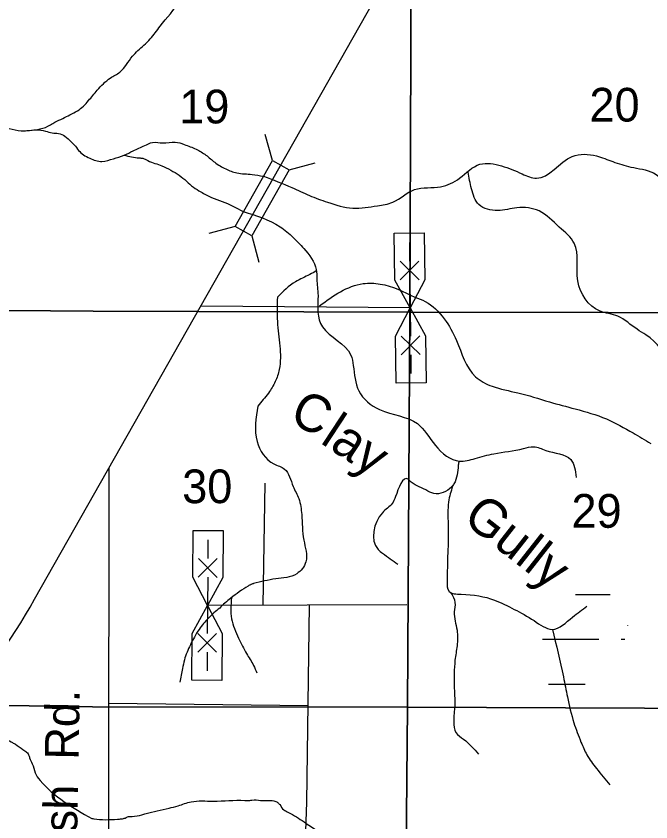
# Model space of a CAD drawing. Extents: x 380424 to 701066, y 1117407 to 1412949.
# Drawn here: x 574618 to 583088, y 1366896 to 1377653 of the extents above; entities that cross this region are included whole.
import ezdxf

# ---------------------------------------------------------------- set-up
doc = ezdxf.new("R2010")
doc.units = 0
for name, color, linetype in [('Bridges and Drawbridges US Highways', 7, 'Continuous'), ('Local Roads Improved', 7, 'Continuous'), ('Local Roads Paved', 7, 'Continuous'), ('Local Roads Related Cells', 7, 'Continuous'), ('Local Roads Related Text', 7, 'Continuous'), ('Narrow River Creek and Branch and Slough', 7, 'Continuous'), ('Narrow River Creek and Branch and Slough Text', 7, 'Continuous'), ('Section Lines', 7, 'Continuous'), ('Section Numbers', 7, 'Continuous'), ('Swamps', 7, 'Continuous'), ('US Routes Highway Center Lines', 7, 'Continuous')]:
    doc.layers.add(name, color=color, linetype=linetype)

msp = doc.modelspace()

# ---------------------------------------------------------------- linework, layer by layer
at = {"layer": 'Bridges and Drawbridges US Highways'}
for p, q in [((578037.6250926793, 1375726.0402686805), (577941.186064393, 1376074.9985897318)), ((578260.3237673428, 1375599.7806222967), (578609.2820883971, 1375696.2196505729)), ((577538.5049280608, 1374845.684570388), (577189.5466070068, 1374749.2455421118)), ((577761.2036027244, 1374719.4249240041), (577857.6426310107, 1374370.466602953))]:
    msp.add_line(p, q, dxfattribs=at)
msp.add_lwpolyline([(578260.3237673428, 1375599.7806222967), (577761.2036027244, 1374719.4249240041), (577538.5049280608, 1374845.684570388), (578037.6250926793, 1375726.0402686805)], close=True, dxfattribs=at)
at = {"layer": 'Local Roads Improved'}
msp.add_lwpolyline([(577915.8097242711, 1369788.298846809), (577939.98, 1371417.366)], dxfattribs=at)
at = {"layer": 'Local Roads Paved'}
for points in [[(579875.6855434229, 1373757.485328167), (577081.6505967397, 1373780.34851922)], [(575855.893005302, 1371618.3387331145), (575827.316, 1344606.074), (577212.203, 1344576.208), (577224.9516826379, 1341629.6303192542), (577227.8860437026, 1340951.417277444), (577288.034448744, 1324760.3734784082), (578560.4111745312, 1324773.6359539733), (578525.248969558, 1320989.9377642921)], [(579830.211, 1369792.137), (577171.2592279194, 1369786.806109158)], [(579153.4507343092, 1363138.8438660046), (579180.2264484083, 1365155.5698172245), (578880.6249363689, 1365838.367838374), (578522.7675747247, 1366410.849545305), (578481.1562536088, 1366510.7712069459), (578481.1562536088, 1366644.0000891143), (578497.8007820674, 1367160.262007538), (578531.0645354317, 1369789.5323615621)], [(575852.574031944, 1368481.1974517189), (578514.1173619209, 1368449.9599071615)]]:
    msp.add_lwpolyline(points, dxfattribs=at)
at = {"layer": 'Local Roads Related Cells'}
for p, q in [((579663.9737646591, 1374755.069330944), (580063.9458249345, 1374759.7594793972)), ((579671.302120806, 1374130.1130559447), (579663.9737646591, 1374755.069330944)), ((580063.9458249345, 1374759.7594793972), (580071.2741810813, 1374134.8032043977)), ((579865.425855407, 1374632.423210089), (579868.3571981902, 1374382.4406724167)), ((579996.2798098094, 1374133.9238061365), (579743.3659293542, 1374380.9750010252)), ((579991.0396283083, 1374383.8792699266), (579743.9884334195, 1374130.9653894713)), ((579875.6855434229, 1373757.485328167), (579671.302120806, 1374130.1130559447)), ((579871.2885409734, 1374132.4581347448), (579880.0825458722, 1373382.512521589)), ((580071.2741810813, 1374134.8032043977), (579875.6855434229, 1373757.485328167)), ((579680.0961257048, 1373380.1674427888), (579875.6855434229, 1373757.485328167)), ((579875.6855434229, 1373757.485328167), (580080.0681859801, 1373384.8575912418)), ((579687.4244834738, 1372755.211029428), (579680.0961257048, 1373380.1674427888)), ((580008.0051574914, 1373133.9956553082), (579755.0912770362, 1373381.0468501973)), ((580005.0738147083, 1373383.9781929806), (579758.0226198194, 1373131.0643125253)), ((580080.0681859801, 1373384.8575912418), (580087.3965437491, 1372759.901177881)), ((579883.0138886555, 1373132.5299839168), (579885.9452314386, 1372882.5474462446)), ((580087.3965437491, 1372759.901177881), (579687.4244834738, 1372755.211029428)), ((576973.9317310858, 1370163.2194441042), (576978.3788034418, 1370788.2048229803)), ((576978.3788034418, 1370788.2048229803), (577378.3694902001, 1370785.3586963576)), ((577378.3694902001, 1370785.3586963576), (577373.9224178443, 1370160.3733174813)), ((577177.4851227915, 1370661.7847364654), (577175.7062936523, 1370411.7905572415)), ((577298.3944370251, 1370410.9175719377), (577046.6214286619, 1370162.7022218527)), ((577298.924554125, 1370160.9069634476), (577050.7092040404, 1370412.6799718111)), ((577171.2592279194, 1369786.806109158), (576973.9317310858, 1370163.2194441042)), ((577173.9274645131, 1370161.7963780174), (577168.5909913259, 1369411.8158402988)), ((577373.9224178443, 1370160.3733174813), (577171.2592279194, 1369786.806109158)), ((576968.5952578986, 1369413.2389063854), (577171.2592279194, 1369786.806109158)), ((577171.2592279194, 1369786.806109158), (577368.5859446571, 1369410.3927797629)), ((576964.1481845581, 1368788.2533891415), (576968.5952578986, 1369413.2389063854)), ((577293.5880809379, 1369410.9264257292), (577041.8150725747, 1369162.7110756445)), ((577291.8092517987, 1369160.932246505), (577043.5939017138, 1369412.7052548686)), ((577368.5859446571, 1369410.3927797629), (577364.1388713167, 1368785.407262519)), ((577166.8121621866, 1369161.8216610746), (577165.0333330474, 1368911.8274818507)), ((577364.1388713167, 1368785.407262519), (576964.1481845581, 1368788.2533891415))]:
    msp.add_line(p, q, dxfattribs=at)
at = {"layer": 'Narrow River Creek and Branch and Slough'}
for points in [[(573504.832, 1376420.32), (573890.068, 1376330.61), (573974.503, 1376309.501), (574127.542, 1376235.6230000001), (574296.411, 1376167.021), (574523.332, 1376151.189), (574686.221, 1376122.239), (574760.807, 1376124.804), (575040.501, 1376182.852), (575077.442, 1376203.96), (575135.493, 1376235.6230000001), (575241.0380000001, 1376288.393), (575336.03, 1376335.886), (575436.2980000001, 1376388.6570000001), (575584.063, 1376525.861), (575700.165, 1376663.066), (575874.316, 1376826.6570000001), (576000.971, 1376905.815), (576169.845, 1377116.901), (576322.887, 1377264.661), (576407.324, 1377349.095), (576539.257, 1377517.964), (576797.8470000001, 1377860.976), (576887.563, 1378035.121), (576987.833, 1378177.6030000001), (577014.22, 1378240.929), (577066.995, 1378346.4710000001), (577105.593, 1378390.095), (577188.373, 1378473.1230000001), (577267.532, 1378547.003), (577394.186, 1378610.3290000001), (577610.554, 1378736.983), (577710.821, 1378773.923), (577869.137, 1378800.311), (577958.849, 1378795.035), (578053.838, 1378795.037), (578180.49, 1378768.653), (578296.587, 1378736.993), (578386.3, 1378710.608), (578556.483, 1378668.314), (578697.652, 1378652.565), (578845.4130000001, 1378631.459), (579024.837, 1378573.414), (579156.765, 1378552.307), (579309.803, 1378504.816), (579531.4450000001, 1378536.482), (579924.397, 1378533.905)], [(574760.807, 1376124.804), (575008.836, 1376119.527), (575098.5480000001, 1376093.142), (575182.984, 1376087.865), (575267.419, 1376050.925), (575357.13, 1375971.769), (575394.071, 1375934.83), (575452.1190000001, 1375860.95), (575515.444, 1375802.903), (575599.879, 1375755.409), (575763.47, 1375713.1940000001), (575916.51, 1375750.136), (576058.995, 1375797.632), (576180.372, 1375855.681), (576333.412, 1375924.285), (576438.957, 1375966.503), (576576.164, 1375961.2280000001), (576739.756, 1375971.785), (576861.132, 1375940.124), (577019.446, 1375876.801), (577151.3740000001, 1375797.647), (577267.47, 1375702.661), (577415.23, 1375612.953), (577562.99, 1375560.185), (577767.175, 1375540.868), (577918.336, 1375515.602)], [(577918.336, 1375515.602), (578298.862, 1375364.048), (578531.023, 1375258.5250000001), (578773.736, 1375168.831), (579111.425, 1375089.692), (579438.564, 1375121.354), (579644.3470000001, 1375168.844), (579934.554, 1375337.689), (580282.7980000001, 1375374.628), (580536.069, 1375490.7110000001), (580805.17, 1375675.386), (581095.373, 1375654.284), (581371.15, 1375547.102), (581560.569, 1375488.289), (582039.856, 1375780.929), (582361.718, 1375786.2110000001), (582579.512, 1375710.474), (582821.185, 1375638.59), (583121.643, 1375560.172), (583415.569, 1375377.196), (583905.4450000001, 1375351.057), (584160.181, 1375115.8020000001), (584290.8150000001, 1374998.175), (584271.22, 1374606.084), (584663.121, 1374468.852), (584813.35, 1374377.364), (584904.926, 1374308.879), (584947.135, 1374224.459)], [(576058.995, 1375797.632), (576259.528, 1375760.695), (576307.022, 1375755.418), (576375.625, 1375723.757), (576470.6140000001, 1375686.8190000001), (576560.3250000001, 1375655.158), (576681.699, 1375597.112), (576792.519, 1375528.511), (576892.784, 1375449.357), (576982.495, 1375370.202), (577082.759, 1375306.879), (577225.242, 1375233.001), (577367.725, 1375180.232), (577647.246, 1375043.33)], [(583380.513, 1372974.983), (583021.995, 1373400.289), (582904.196, 1373472.028), (582648.111, 1373646.249), (582403.887, 1373717.897), (582113.692, 1374118.893), (582066.214, 1374620.142), (581865.714, 1374836.468), (581596.621, 1375052.793), (581301.143, 1375094.999), (581042.5970000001, 1375058.061), (580794.607, 1375137.202), (580694.359, 1375348.253), (580649.1050111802, 1375571.4400075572)], [(577647.246, 1375043.33), (578140.558, 1374841.691), (578314.676, 1374699.234), (578457.137, 1374551.499), (578621.977, 1374268.849), (578630.919, 1374143.611), (578647.1093043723, 1373924.9305271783)], [(578623.1808228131, 1374252.9244587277), (578536.276, 1374203.264), (578346.323, 1374108.288), (578104.6460000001, 1373900.503)], [(578665.9879440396, 1373786.3511451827), (579248.591, 1374081.919), (579475.477, 1374076.646), (579937.121, 1373900.522)], [(578104.6460000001, 1373900.503), (578103.596, 1373575.378), (578137.512, 1373249.2280000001), (578128.011, 1372935.5420000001), (578075.756, 1372773.947), (577985.496, 1372621.857), (577843.169, 1372447.816)], [(578647.1093043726, 1373924.9305271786), (578704.118, 1373506.456), (579085.664, 1373127.23), (579116.657, 1372989.722), (579192.182, 1372649.79), (579466.182, 1372401.357), (579971.783, 1372214.392), (580212.252, 1371922.682), (580533.88, 1371712.17), (580741.284, 1371748.258), (580993.777, 1371811.412), (581387.545, 1371880.58), (581525.8150000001, 1371904.639), (581685.125, 1371856.522), (582018.775, 1371733.222), (582093.5357701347, 1371495.6264642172)], [(579937.121, 1373900.522), (580076.985, 1373844.496), (580330.2490000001, 1373612.343), (580493.812, 1373322.148), (580747.109, 1372840.081), (580968.834, 1372712.359), (581311.4990000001, 1372624.9710000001), (581734.792, 1372503.972), (582077.457, 1372409.861), (582494.031, 1372275.418), (582850.4180000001, 1372088.502), (583088.358, 1371947.736)], [(577843.169, 1372447.816), (577832.332, 1371974.352), (578056.306, 1371675.768), (578198.528, 1371607.316), (578314.604, 1371375.161), (578388.654, 1371213.147), (578428.392, 1370999.9070000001), (578457.053, 1370657.585), (578483.429, 1370367.388), (578362.067, 1370209.098), (578082.415, 1370140.501), (577786.703, 1370077.831)], [(580525.7768893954, 1371712.358101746), (580518.801, 1371656.61), (580460.607, 1371410.024), (580426.376, 1371365.502), (580193.602, 1371279.882), (580084.061, 1371327.8290000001), (579865.877, 1371454.3260000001), (579847.863, 1371471.671), (579680.129, 1371238.784), (579635.628, 1371146.314), (579505.5480000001, 1371023.021), (579447.355, 1370534.288), (579508.9720000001, 1370482.916), (579710.937, 1370335.649)], [(580441.8015444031, 1371379.1419596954), (580388.721, 1371166.8630000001), (580382.955, 1370873.939), (580368.182, 1370117.308), (580395.568, 1369973.519), (580556.456, 1369935.8460000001), (581001.465, 1369857.075), (581265.0480000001, 1369733.7820000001), (581528.63, 1369583.091), (581771.674, 1369466.647), (582042.921, 1369630.125), (582235.7725381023, 1369774.346319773)], [(577786.703, 1370077.831), (577778.164, 1370075.243), (577770.287, 1370072.517), (577755.817, 1370066.7), (577743.434, 1370060.955), (577732.777, 1370055.507), (577714.4400000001, 1370045.236), (577481.8906931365, 1369882.6629166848)], [(580415.7395181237, 1369959.3098057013), (580474.3, 1369826.252), (580464.031, 1369699.534), (580501.685, 1369456.3730000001), (580501.685, 1369247.46), (580474.3, 1369055.67), (580464.031, 1368877.581), (580464.03, 1368714.502), (580470.876, 1368447.367), (580457.184, 1368235.029), (580487.507, 1368089.897), (580588.915, 1367999.311), (580788.109, 1367800.02)], [(577481.8906931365, 1369882.6629166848), (577481.76, 1369882.517), (577481.079, 1369881.804), (577480.363, 1369881.148), (577479.61, 1369880.566), (577334.056, 1369751.7280000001)], [(577491.2325506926, 1369889.1937234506), (577491.443, 1369607.587), (577586.414, 1369349.05), (577691.938, 1369143.274), (577786.91, 1368984.987), (577829.1190000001, 1368884.7380000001)], [(577334.056, 1369751.7280000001), (577185.411, 1369618.136), (577058.773, 1369465.121), (576942.687, 1369259.344), (576863.536, 1369058.843), (576837.152, 1368942.764), (576800.213, 1368763.369)], [(581773.6932526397, 1369466.6232017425), (581922.292, 1368830.946), (581974.741, 1368566.0050000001), (582060.804, 1368219.9780000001), (582155.774, 1367961.44), (582234.917, 1367792.6), (582361.547, 1367607.93), (582540.942, 1367391.604)], [(573739.784, 1368490.384), (574112.985, 1368116.056), (574201.242, 1368080.734), (574297.064, 1368047.935), (574365.177, 1368035.549), (574380.36, 1368033.017), (574423.381, 1368022.889), (574486.6460000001, 1368000.101), (574570.157, 1367954.5250000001), (574608.116, 1367934.269), (574707.898, 1367862.6500000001), (574757.4230000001, 1367827.925), (574790.321, 1367774.753), (574797.9130000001, 1367749.433), (574833.3420000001, 1367673.473), (574871.301, 1367552.441), (574937.0970000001, 1367451.161), (575626.6060767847, 1366942.4719647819)], [(575971.772, 1366932.481), (576024.536, 1366937.757), (576072.025, 1366948.311), (576103.684, 1366964.1400000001), (576167.002, 1366969.418), (576293.636, 1366990.524), (576351.677, 1367006.3530000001), (576499.4180000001, 1367043.289), (576657.712, 1367080.226), (576779.071, 1367111.885), (576953.194, 1367164.651), (577247.553, 1367172.9780000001), (577667.636, 1367183.106), (577738.4940000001, 1367183.106), (577763.8, 1367188.17), (577880.208, 1367183.106), (577961.188, 1367183.106), (578057.352, 1367178.0420000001), (578107.368, 1367155.001), (578134.773, 1367127.582), (578189.581, 1367057.075), (578252.22, 1367021.821), (578459.71, 1366896.476)], [(575626.6060767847, 1366942.4719647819), (575653.262, 1366937.501), (575971.772, 1366932.481)], [(578459.71, 1366896.476), (578794.658, 1366647.5960000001), (578810.488, 1366631.768), (578910.737, 1366505.138), (578979.329, 1366436.546), (579116.513, 1366278.259), (579269.524, 1366003.893), (579359.221, 1365893.091), (579411.982, 1365777.013), (579522.782, 1365529.029), (579538.611, 1365507.923), (579549.162, 1365434.055), (579596.954, 1365287.129), (579629.933, 1365204.636), (579668.409, 1365117.648), (579701.389, 1365002.1570000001), (579712.382, 1364936.162), (579728.872, 1364864.6670000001), (579723.375, 1364826.17), (579712.382, 1364760.175), (579543.863, 1364341.86), (579554.414, 1364252.163), (579547.485, 1364138.722), (579547.485, 1363957.235), (579552.981, 1363731.752), (579563.974, 1363716.077), (579701.389, 1363639.082), (579871.783, 1363611.585), (580036.681, 1363606.085), (580278.531, 1363589.5860000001), (580525.877, 1363589.5860000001), (580729.251, 1363578.5860000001), (580773.223, 1363551.088), (580800.706, 1363540.089), (580916.135, 1363457.595), (581048.053, 1363386.101), (581130.502, 1363325.605), (581201.957, 1363248.611), (581234.937, 1363178.122), (581290.335, 1363006.975), (581295.61, 1362954.212), (581311.889, 1362875.645), (581333.876, 1362815.1500000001), (581355.862, 1362765.653), (581350.365, 1362655.662), (581350.365, 1362600.666), (581353.643, 1362563.7650000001), (581350.365, 1362441.726), (581372.352, 1362233.84), (581570.229, 1361843.369), (581707.644, 1361595.887), (581801.086, 1361485.896), (581845.058, 1361408.901), (581878.0380000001, 1361364.905), (581911.017, 1361282.411), (581938.5, 1361200.466), (581987.97, 1361040.9780000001), (582103.398, 1360760.499), (582394.7170000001, 1360507.518)]]:
    msp.add_spline(points, degree=3, dxfattribs=at)
at = {"layer": 'Section Lines'}
for points in [[(579860.3424026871, 1379053.538162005), (579860.4125471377, 1379045.2494910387), (579858.978693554, 1378328.2473663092), (579890.8433437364, 1378328.959811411), (579871.9546087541, 1373711.576291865), (579871.9562775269, 1373699.0938193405), (579862.0913616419, 1373699.0487302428), (575644.158423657, 1373713.6545814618), (574505.4123595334, 1373723.6989482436), (574468.4702173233, 1378344.6493145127), (574462.6629039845, 1379096.3517276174), (575650.3618070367, 1379101.4731844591)], [(585144.7440614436, 1378945.9814249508), (585146.0510860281, 1378321.2234090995), (585173.1753498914, 1378321.0917495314), (585167.0518604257, 1373691.9406357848), (579871.9562775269, 1373699.0938193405), (579871.9546087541, 1373711.576291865), (579890.8433437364, 1378328.959811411), (579858.978693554, 1378328.2473663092), (579860.4125471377, 1379045.2494910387), (579860.3424026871, 1379053.538162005)], [(579871.9562775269, 1373699.0938193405), (579839.483620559, 1368425.7891232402), (579834.551151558, 1368425.7665783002), (575635.6070153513, 1368433.4141907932), (574511.5268376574, 1368448.0273108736), (574496.734373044, 1368448.26674386), (574505.4123595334, 1373723.6989482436), (575644.158423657, 1373713.6545814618), (579862.0913616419, 1373699.0487302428)], [(585167.0518604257, 1373691.9406357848), (585113.0940595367, 1368411.0032502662), (585113.1876182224, 1368404.1466332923), (579839.483620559, 1368425.7891232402), (579871.9562775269, 1373699.0938193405)], [(579839.483620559, 1368425.7891232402), (579789.6426804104, 1363120.5426371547), (575624.573623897, 1363139.3056551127), (574492.9506397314, 1363145.0345188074), (574496.734373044, 1368448.26674386), (574511.5268376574, 1368448.0273108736), (575635.6070153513, 1368433.4141907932), (579834.551151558, 1368425.7665783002)], [(585113.1876182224, 1368404.1466332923), (585073.9397299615, 1363117.657550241), (579789.6426804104, 1363120.5426371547), (579839.483620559, 1368425.7891232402)]]:
    msp.add_lwpolyline(points, close=True, dxfattribs=at)
at = {"layer": 'Swamps'}
for p, q in [((582093.886, 1369933.546), (582543.887, 1369933.5520000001)), ((581643.872, 1369333.553), (582093.8740000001, 1369333.558)), ((582093.8740000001, 1369333.558), (582393.8740000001, 1369333.562))]:
    msp.add_line(p, q, dxfattribs=at)
for points in [[(582081.329, 1369933.546), (582093.886, 1369933.546)], [(582776.084, 1369519.632), (582777.248, 1369513.814)], [(582693.875, 1369333.566), (582742.4670000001, 1369333.567)], [(581722.417, 1368733.566), (582093.861, 1368733.571)], [(582093.861, 1368733.571), (582209.497, 1368733.572)]]:
    msp.add_lwpolyline(points, dxfattribs=at)
at = {"layer": 'US Routes Highway Center Lines'}
msp.add_lwpolyline([(574864.6854470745, 1369870.0318444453), (584623.655, 1387083.05), (584623.6560358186, 1387083.0496026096)], dxfattribs=at)
msp.add_arc((566397.3476195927, 1374670.6434055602), 9733.53385186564, 307.56076111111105, 330.4486527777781, dxfattribs=at)

# ---------------------------------------------------------------- texts
at = {"layer": 'Local Roads Related Text'}
msp.add_text('Mc Intosh  Rd.', height=450, rotation=88.95695, dxfattribs=at).set_placement((575396.373, 1364780.896))
at = {"layer": 'Narrow River Creek and Branch and Slough Text'}
for s, rotation, p in [('C', 334.9840277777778, (578245.71, 1372232.435)), ('lay', 326.6745, (578662.544, 1371962.28)), ('Gully', 321.833025, (580558.861, 1370917.0960000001))]:
    msp.add_text(s, height=499.999998, rotation=rotation, dxfattribs=at).set_placement(p)
at = {"layer": 'Section Numbers'}
for s, p in [('19', (576793.882, 1376221.233)), ('20', (582268.541, 1376245.449)), ('30', (576833.621, 1371151.171)), ('29', (582028.905, 1370823.026))]:
    msp.add_text(s, height=450, dxfattribs=at).set_placement(p)

doc.saveas('drawing.dxf')
